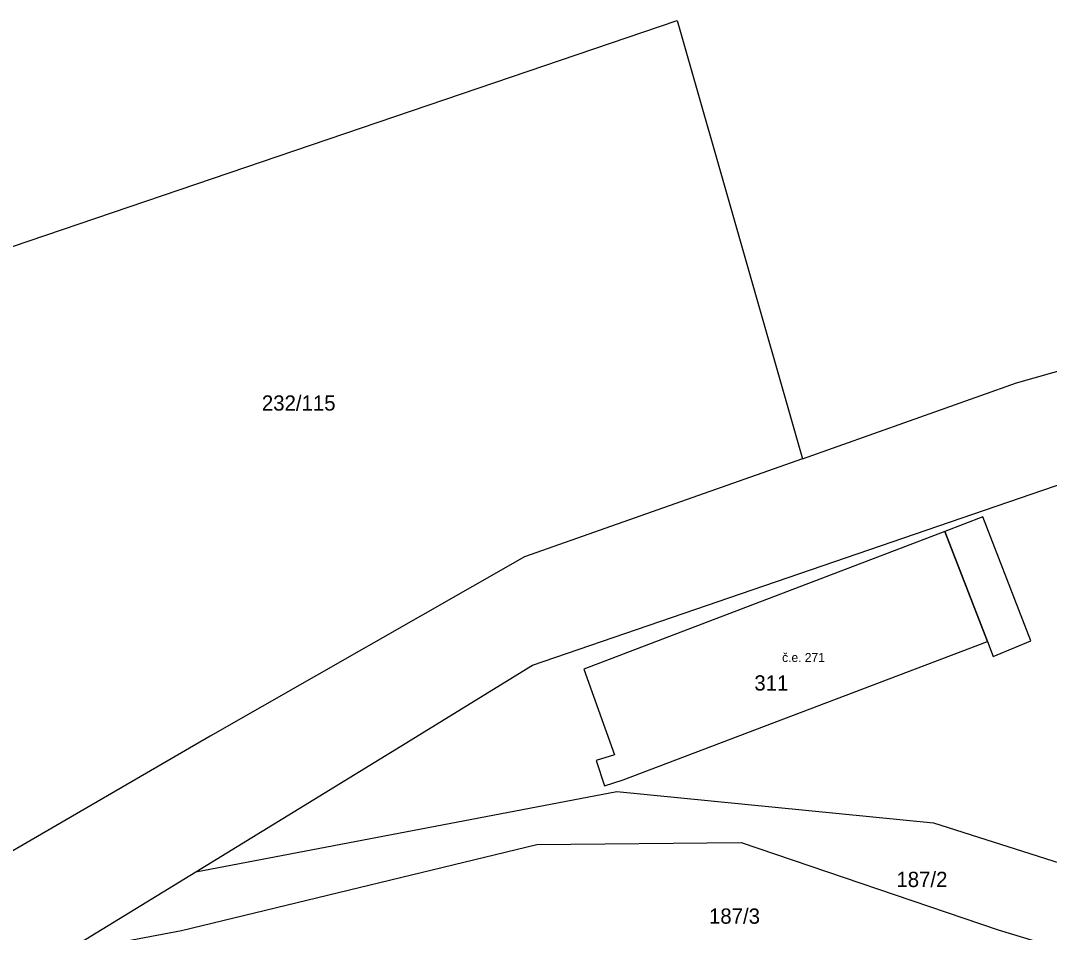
# Model space of a CAD drawing. Extents: x -887272 to -880188, y -1026687 to -1021896.
# Drawn here: x -882143.5 to -882028.8, y -1024011.9 to -1023910.2 of the extents above; entities that cross this region are included whole.
import ezdxf

# ---------------------------------------------------------------- set-up
doc = ezdxf.new("R2010")
doc.units = 0
for name, color, linetype in [('Definiční body', 7, 'Continuous'), ('Hranice parcel', 7, 'Continuous'), ('Parcelní čísla', 7, 'Continuous'), ('Polygon budovy', 7, 'Continuous'), ('Vnitřní kresba', 7, 'Continuous')]:
    doc.layers.add(name, color=color, linetype=linetype)

msp = doc.modelspace()

# ---------------------------------------------------------------- linework, layer by layer
at = {"layer": 'Hranice parcel'}
for p, q in [((-882123.98, -1024005.14), (-882101.11, -1023991.13)), ((-882138.72, -1024014.17), (-882123.98, -1024005.14))]:
    msp.add_line(p, q, dxfattribs=at)
for points in [[(-882162.93, -1023941.67), (-882070.28, -1023910.2), (-882056.31, -1023959.06)], [(-882056.31, -1023959.06), (-882032.46, -1023950.59), (-881999.39, -1023941.22)], [(-882101.11, -1023991.13), (-882086.42, -1023982.08), (-882025.64, -1023961.24), (-882008.61, -1023955.57)], [(-882056.31, -1023959.06), (-882087.32, -1023970), (-882122.36, -1023989.99), (-882148.29, -1024005.05)], [(-882078.4, -1023995.56), (-882076.31, -1023994.87), (-882035.71, -1023979.43), (-882035.06, -1023981.12), (-882030.88, -1023979.36), (-882036.2, -1023965.56), (-882040.44, -1023967.18), (-882080.7, -1023982.54), (-882077.3, -1023992.09), (-882079.32, -1023992.72), (-882078.4, -1023995.56)], [(-882123.98, -1024005.14), (-882077.02, -1023996.18), (-882041.7, -1023999.68), (-882017.67, -1024007.34), (-881998.04, -1024010.02)], [(-882138.72, -1024014.17), (-882125.55, -1024011.67), (-882085.96, -1024002.08), (-882063.17, -1024001.87), (-882034.49, -1024011.62), (-882004.55, -1024020.66), (-881996.26, -1024020.9)]]:
    msp.add_lwpolyline(points, dxfattribs=at)
at = {"layer": 'Polygon budovy'}
msp.add_lwpolyline([(-882080.7, -1023982.54), (-882077.3, -1023992.09), (-882079.32, -1023992.72), (-882078.4, -1023995.56), (-882076.31, -1023994.87), (-882035.71, -1023979.43), (-882040.44, -1023967.18)], close=True, dxfattribs=at)
at = {"layer": 'Vnitřní kresba'}
msp.add_line((-882040.44, -1023967.18), (-882035.71, -1023979.43), dxfattribs=at)

# ---------------------------------------------------------------- texts
at = {"layer": 'Definiční body'}
msp.add_text('č.e. 271', height=1, dxfattribs=at).set_placement((-882058.59, -1023981.73))
at = {"layer": 'Parcelní čísla'}
for s, p in [('232/115', (-882116.6, -1023953.7)), ('311', (-882061.69, -1023984.92)), ('187/2', (-882045.85, -1024006.83)), ('187/3', (-882066.75, -1024010.92))]:
    msp.add_text(s, height=1.7, dxfattribs=at).set_placement(p)

doc.saveas('drawing.dxf')
